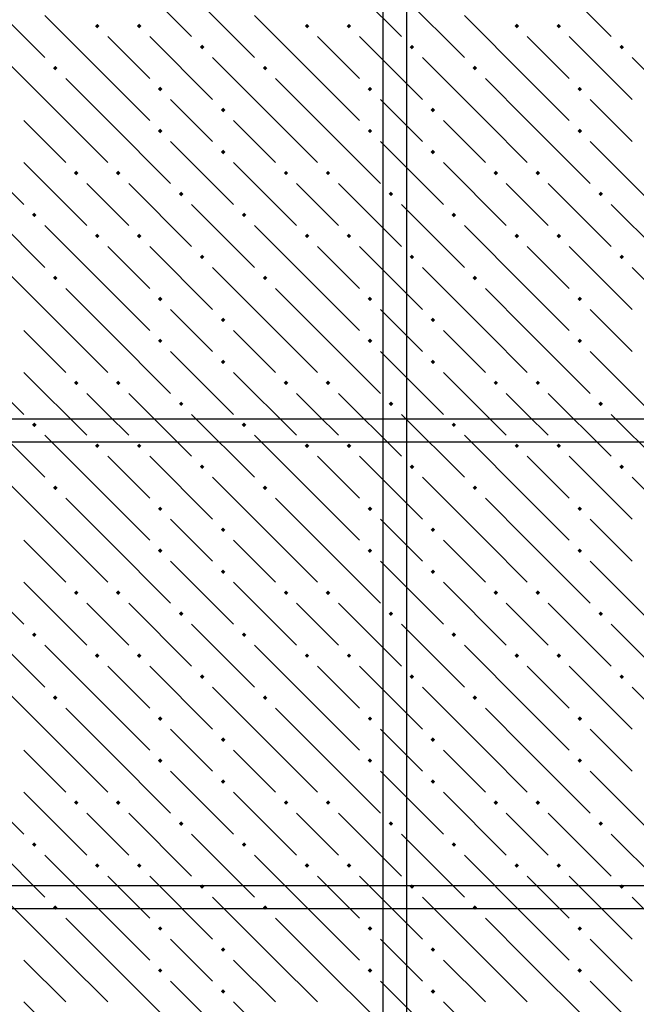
# Model space of a CAD drawing. Header units: millimetres. Extents: x 40580 to 1930067, y -240640 to 81020.
# Tile 447 of 656: x 1131246 to 1133009, y -189775 to -186960. Entities that reach past the tile are written whole.
import ezdxf

# ---------------------------------------------------------------- set-up
doc = ezdxf.new("R2010")
doc.units = ezdxf.units.MM
doc.layers.add('ЖБ Перекрытие верхний уровень', color=7, linetype='Continuous', lineweight=35)
doc.layers.add('Фоновоя арматура Х1', color=52, linetype='Continuous', lineweight=25)

msp = doc.modelspace()

# ---------------------------------------------------------------- hatches: boundary and pattern name
at = {"layer": 'ЖБ Перекрытие верхний уровень', "linetype": 'Continuous', "lineweight": -3, "transparency": 33554687}
for points in [[(1131460.9, -186978.3), (1131467.4, -186971.8), (1131473.9, -186978.3), (1131467.4, -186984.8)], [(1131580.9, -186978.3), (1131587.4, -186971.8), (1131593.9, -186978.3), (1131587.4, -186984.8)], [(1132060.9, -186978.3), (1132067.4, -186971.8), (1132073.9, -186978.3), (1132067.4, -186984.8)], [(1132180.9, -186978.3), (1132187.4, -186971.8), (1132193.9, -186978.3), (1132187.4, -186984.8)], [(1132660.9, -186978.3), (1132667.4, -186971.8), (1132673.9, -186978.3), (1132667.4, -186984.8)], [(1132780.9, -186978.3), (1132787.4, -186971.8), (1132793.9, -186978.3), (1132787.4, -186984.8)], [(1131760.9, -187038.3), (1131767.4, -187031.8), (1131773.9, -187038.3), (1131767.4, -187044.8)], [(1132360.9, -187038.3), (1132367.4, -187031.8), (1132373.9, -187038.3), (1132367.4, -187044.8)], [(1132960.9, -187038.3), (1132967.4, -187031.8), (1132973.9, -187038.3), (1132967.4, -187044.8)], [(1131340.9, -187098.3), (1131347.4, -187091.8), (1131353.9, -187098.3), (1131347.4, -187104.8)], [(1131940.9, -187098.3), (1131947.4, -187091.8), (1131953.9, -187098.3), (1131947.4, -187104.8)], [(1132540.9, -187098.3), (1132547.4, -187091.8), (1132553.9, -187098.3), (1132547.4, -187104.8)], [(1131640.9, -187158.3), (1131647.4, -187151.8), (1131653.9, -187158.3), (1131647.4, -187164.8)], [(1132240.9, -187158.3), (1132247.4, -187151.8), (1132253.9, -187158.3), (1132247.4, -187164.8)], [(1132840.9, -187158.3), (1132847.4, -187151.8), (1132853.9, -187158.3), (1132847.4, -187164.8)], [(1131820.9, -187218.3), (1131827.4, -187211.8), (1131833.9, -187218.3), (1131827.4, -187224.8)], [(1132420.9, -187218.3), (1132427.4, -187211.8), (1132433.9, -187218.3), (1132427.4, -187224.8)], [(1131640.9, -187278.3), (1131647.4, -187271.8), (1131653.9, -187278.3), (1131647.4, -187284.8)], [(1132240.9, -187278.3), (1132247.4, -187271.8), (1132253.9, -187278.3), (1132247.4, -187284.8)], [(1132840.9, -187278.3), (1132847.4, -187271.8), (1132853.9, -187278.3), (1132847.4, -187284.8)], [(1131820.9, -187338.3), (1131827.4, -187331.8), (1131833.9, -187338.3), (1131827.4, -187344.8)], [(1132420.9, -187338.3), (1132427.4, -187331.8), (1132433.9, -187338.3), (1132427.4, -187344.8)], [(1131400.9, -187398.3), (1131407.4, -187391.8), (1131413.9, -187398.3), (1131407.4, -187404.8)], [(1131520.9, -187398.3), (1131527.4, -187391.8), (1131533.9, -187398.3), (1131527.4, -187404.8)], [(1132000.9, -187398.3), (1132007.4, -187391.8), (1132013.9, -187398.3), (1132007.4, -187404.8)], [(1132120.9, -187398.3), (1132127.4, -187391.8), (1132133.9, -187398.3), (1132127.4, -187404.8)], [(1132600.9, -187398.3), (1132607.4, -187391.8), (1132613.9, -187398.3), (1132607.4, -187404.8)], [(1132720.9, -187398.3), (1132727.4, -187391.8), (1132733.9, -187398.3), (1132727.4, -187404.8)], [(1131700.9, -187458.3), (1131707.4, -187451.8), (1131713.9, -187458.3), (1131707.4, -187464.8)], [(1132300.9, -187458.3), (1132307.4, -187451.8), (1132313.9, -187458.3), (1132307.4, -187464.8)], [(1132900.9, -187458.3), (1132907.4, -187451.8), (1132913.9, -187458.3), (1132907.4, -187464.8)], [(1131280.9, -187518.3), (1131287.4, -187511.8), (1131293.9, -187518.3), (1131287.4, -187524.8)], [(1131880.9, -187518.3), (1131887.4, -187511.8), (1131893.9, -187518.3), (1131887.4, -187524.8)], [(1132480.9, -187518.3), (1132487.4, -187511.8), (1132493.9, -187518.3), (1132487.4, -187524.8)], [(1131460.9, -187578.3), (1131467.4, -187571.8), (1131473.9, -187578.3), (1131467.4, -187584.8)], [(1131580.9, -187578.3), (1131587.4, -187571.8), (1131593.9, -187578.3), (1131587.4, -187584.8)], [(1132060.9, -187578.3), (1132067.4, -187571.8), (1132073.9, -187578.3), (1132067.4, -187584.8)], [(1132180.9, -187578.3), (1132187.4, -187571.8), (1132193.9, -187578.3), (1132187.4, -187584.8)], [(1132660.9, -187578.3), (1132667.4, -187571.8), (1132673.9, -187578.3), (1132667.4, -187584.8)], [(1132780.9, -187578.3), (1132787.4, -187571.8), (1132793.9, -187578.3), (1132787.4, -187584.8)], [(1131760.9, -187638.3), (1131767.4, -187631.8), (1131773.9, -187638.3), (1131767.4, -187644.8)], [(1132360.9, -187638.3), (1132367.4, -187631.8), (1132373.9, -187638.3), (1132367.4, -187644.8)], [(1132960.9, -187638.3), (1132967.4, -187631.8), (1132973.9, -187638.3), (1132967.4, -187644.8)], [(1131340.9, -187698.3), (1131347.4, -187691.8), (1131353.9, -187698.3), (1131347.4, -187704.8)], [(1131940.9, -187698.3), (1131947.4, -187691.8), (1131953.9, -187698.3), (1131947.4, -187704.8)], [(1132540.9, -187698.3), (1132547.4, -187691.8), (1132553.9, -187698.3), (1132547.4, -187704.8)], [(1131640.9, -187758.3), (1131647.4, -187751.8), (1131653.9, -187758.3), (1131647.4, -187764.8)], [(1132240.9, -187758.3), (1132247.4, -187751.8), (1132253.9, -187758.3), (1132247.4, -187764.8)], [(1132840.9, -187758.3), (1132847.4, -187751.8), (1132853.9, -187758.3), (1132847.4, -187764.8)], [(1131820.9, -187818.3), (1131827.4, -187811.8), (1131833.9, -187818.3), (1131827.4, -187824.8)], [(1132420.9, -187818.3), (1132427.4, -187811.8), (1132433.9, -187818.3), (1132427.4, -187824.8)], [(1131640.9, -187878.3), (1131647.4, -187871.8), (1131653.9, -187878.3), (1131647.4, -187884.8)], [(1132240.9, -187878.3), (1132247.4, -187871.8), (1132253.9, -187878.3), (1132247.4, -187884.8)], [(1132840.9, -187878.3), (1132847.4, -187871.8), (1132853.9, -187878.3), (1132847.4, -187884.8)], [(1131820.9, -187938.3), (1131827.4, -187931.8), (1131833.9, -187938.3), (1131827.4, -187944.8)], [(1132420.9, -187938.3), (1132427.4, -187931.8), (1132433.9, -187938.3), (1132427.4, -187944.8)], [(1131400.9, -187998.3), (1131407.4, -187991.8), (1131413.9, -187998.3), (1131407.4, -188004.8)], [(1131520.9, -187998.3), (1131527.4, -187991.8), (1131533.9, -187998.3), (1131527.4, -188004.8)], [(1132000.9, -187998.3), (1132007.4, -187991.8), (1132013.9, -187998.3), (1132007.4, -188004.8)], [(1132120.9, -187998.3), (1132127.4, -187991.8), (1132133.9, -187998.3), (1132127.4, -188004.8)], [(1132600.9, -187998.3), (1132607.4, -187991.8), (1132613.9, -187998.3), (1132607.4, -188004.8)], [(1132720.9, -187998.3), (1132727.4, -187991.8), (1132733.9, -187998.3), (1132727.4, -188004.8)], [(1131700.9, -188058.3), (1131707.4, -188051.8), (1131713.9, -188058.3), (1131707.4, -188064.8)], [(1132300.9, -188058.3), (1132307.4, -188051.8), (1132313.9, -188058.3), (1132307.4, -188064.8)], [(1132900.9, -188058.3), (1132907.4, -188051.8), (1132913.9, -188058.3), (1132907.4, -188064.8)], [(1131280.9, -188118.3), (1131287.4, -188111.8), (1131293.9, -188118.3), (1131287.4, -188124.8)], [(1131880.9, -188118.3), (1131887.4, -188111.8), (1131893.9, -188118.3), (1131887.4, -188124.8)], [(1132480.9, -188118.3), (1132487.4, -188111.8), (1132493.9, -188118.3), (1132487.4, -188124.8)], [(1131460.9, -188178.3), (1131467.4, -188171.8), (1131473.9, -188178.3), (1131467.4, -188184.8)], [(1131580.9, -188178.3), (1131587.4, -188171.8), (1131593.9, -188178.3), (1131587.4, -188184.8)], [(1132060.9, -188178.3), (1132067.4, -188171.8), (1132073.9, -188178.3), (1132067.4, -188184.8)], [(1132180.9, -188178.3), (1132187.4, -188171.8), (1132193.9, -188178.3), (1132187.4, -188184.8)], [(1132660.9, -188178.3), (1132667.4, -188171.8), (1132673.9, -188178.3), (1132667.4, -188184.8)], [(1132780.9, -188178.3), (1132787.4, -188171.8), (1132793.9, -188178.3), (1132787.4, -188184.8)], [(1131760.9, -188238.3), (1131767.4, -188231.8), (1131773.9, -188238.3), (1131767.4, -188244.8)], [(1132360.9, -188238.3), (1132367.4, -188231.8), (1132373.9, -188238.3), (1132367.4, -188244.8)], [(1132960.9, -188238.3), (1132967.4, -188231.8), (1132973.9, -188238.3), (1132967.4, -188244.8)], [(1131340.9, -188298.3), (1131347.4, -188291.8), (1131353.9, -188298.3), (1131347.4, -188304.8)], [(1131940.9, -188298.3), (1131947.4, -188291.8), (1131953.9, -188298.3), (1131947.4, -188304.8)], [(1132540.9, -188298.3), (1132547.4, -188291.8), (1132553.9, -188298.3), (1132547.4, -188304.8)], [(1131640.9, -188358.3), (1131647.4, -188351.8), (1131653.9, -188358.3), (1131647.4, -188364.8)], [(1132240.9, -188358.3), (1132247.4, -188351.8), (1132253.9, -188358.3), (1132247.4, -188364.8)], [(1132840.9, -188358.3), (1132847.4, -188351.8), (1132853.9, -188358.3), (1132847.4, -188364.8)], [(1131820.9, -188418.3), (1131827.4, -188411.8), (1131833.9, -188418.3), (1131827.4, -188424.8)], [(1132420.9, -188418.3), (1132427.4, -188411.8), (1132433.9, -188418.3), (1132427.4, -188424.8)], [(1131640.9, -188478.3), (1131647.4, -188471.8), (1131653.9, -188478.3), (1131647.4, -188484.8)], [(1132240.9, -188478.3), (1132247.4, -188471.8), (1132253.9, -188478.3), (1132247.4, -188484.8)], [(1132840.9, -188478.3), (1132847.4, -188471.8), (1132853.9, -188478.3), (1132847.4, -188484.8)], [(1131820.9, -188538.3), (1131827.4, -188531.8), (1131833.9, -188538.3), (1131827.4, -188544.8)], [(1132420.9, -188538.3), (1132427.4, -188531.8), (1132433.9, -188538.3), (1132427.4, -188544.8)], [(1131400.9, -188598.3), (1131407.4, -188591.8), (1131413.9, -188598.3), (1131407.4, -188604.8)], [(1131520.9, -188598.3), (1131527.4, -188591.8), (1131533.9, -188598.3), (1131527.4, -188604.8)], [(1132000.9, -188598.3), (1132007.4, -188591.8), (1132013.9, -188598.3), (1132007.4, -188604.8)], [(1132120.9, -188598.3), (1132127.4, -188591.8), (1132133.9, -188598.3), (1132127.4, -188604.8)], [(1132600.9, -188598.3), (1132607.4, -188591.8), (1132613.9, -188598.3), (1132607.4, -188604.8)], [(1132720.9, -188598.3), (1132727.4, -188591.8), (1132733.9, -188598.3), (1132727.4, -188604.8)], [(1131700.9, -188658.3), (1131707.4, -188651.8), (1131713.9, -188658.3), (1131707.4, -188664.8)], [(1132300.9, -188658.3), (1132307.4, -188651.8), (1132313.9, -188658.3), (1132307.4, -188664.8)], [(1132900.9, -188658.3), (1132907.4, -188651.8), (1132913.9, -188658.3), (1132907.4, -188664.8)], [(1131280.9, -188718.3), (1131287.4, -188711.8), (1131293.9, -188718.3), (1131287.4, -188724.8)], [(1131880.9, -188718.3), (1131887.4, -188711.8), (1131893.9, -188718.3), (1131887.4, -188724.8)], [(1132480.9, -188718.3), (1132487.4, -188711.8), (1132493.9, -188718.3), (1132487.4, -188724.8)], [(1131460.9, -188778.3), (1131467.4, -188771.8), (1131473.9, -188778.3), (1131467.4, -188784.8)], [(1131580.9, -188778.3), (1131587.4, -188771.8), (1131593.9, -188778.3), (1131587.4, -188784.8)], [(1132060.9, -188778.3), (1132067.4, -188771.8), (1132073.9, -188778.3), (1132067.4, -188784.8)], [(1132180.9, -188778.3), (1132187.4, -188771.8), (1132193.9, -188778.3), (1132187.4, -188784.8)], [(1132660.9, -188778.3), (1132667.4, -188771.8), (1132673.9, -188778.3), (1132667.4, -188784.8)], [(1132780.9, -188778.3), (1132787.4, -188771.8), (1132793.9, -188778.3), (1132787.4, -188784.8)], [(1131760.9, -188838.3), (1131767.4, -188831.8), (1131773.9, -188838.3), (1131767.4, -188844.8)], [(1132360.9, -188838.3), (1132367.4, -188831.8), (1132373.9, -188838.3), (1132367.4, -188844.8)], [(1132960.9, -188838.3), (1132967.4, -188831.8), (1132973.9, -188838.3), (1132967.4, -188844.8)], [(1131340.9, -188898.3), (1131347.4, -188891.8), (1131353.9, -188898.3), (1131347.4, -188904.8)], [(1131940.9, -188898.3), (1131947.4, -188891.8), (1131953.9, -188898.3), (1131947.4, -188904.8)], [(1132540.9, -188898.3), (1132547.4, -188891.8), (1132553.9, -188898.3), (1132547.4, -188904.8)], [(1131640.9, -188958.3), (1131647.4, -188951.8), (1131653.9, -188958.3), (1131647.4, -188964.8)], [(1132240.9, -188958.3), (1132247.4, -188951.8), (1132253.9, -188958.3), (1132247.4, -188964.8)], [(1132840.9, -188958.3), (1132847.4, -188951.8), (1132853.9, -188958.3), (1132847.4, -188964.8)], [(1131820.9, -189018.3), (1131827.4, -189011.8), (1131833.9, -189018.3), (1131827.4, -189024.8)], [(1132420.9, -189018.3), (1132427.4, -189011.8), (1132433.9, -189018.3), (1132427.4, -189024.8)], [(1131640.9, -189078.3), (1131647.4, -189071.8), (1131653.9, -189078.3), (1131647.4, -189084.8)], [(1132240.9, -189078.3), (1132247.4, -189071.8), (1132253.9, -189078.3), (1132247.4, -189084.8)], [(1132840.9, -189078.3), (1132847.4, -189071.8), (1132853.9, -189078.3), (1132847.4, -189084.8)], [(1131820.9, -189138.3), (1131827.4, -189131.8), (1131833.9, -189138.3), (1131827.4, -189144.8)], [(1132420.9, -189138.3), (1132427.4, -189131.8), (1132433.9, -189138.3), (1132427.4, -189144.8)], [(1131400.9, -189198.3), (1131407.4, -189191.8), (1131413.9, -189198.3), (1131407.4, -189204.8)], [(1131520.9, -189198.3), (1131527.4, -189191.8), (1131533.9, -189198.3), (1131527.4, -189204.8)], [(1132000.9, -189198.3), (1132007.4, -189191.8), (1132013.9, -189198.3), (1132007.4, -189204.8)], [(1132120.9, -189198.3), (1132127.4, -189191.8), (1132133.9, -189198.3), (1132127.4, -189204.8)], [(1132600.9, -189198.3), (1132607.4, -189191.8), (1132613.9, -189198.3), (1132607.4, -189204.8)], [(1132720.9, -189198.3), (1132727.4, -189191.8), (1132733.9, -189198.3), (1132727.4, -189204.8)], [(1131700.9, -189258.3), (1131707.4, -189251.8), (1131713.9, -189258.3), (1131707.4, -189264.8)], [(1132300.9, -189258.3), (1132307.4, -189251.8), (1132313.9, -189258.3), (1132307.4, -189264.8)], [(1132900.9, -189258.3), (1132907.4, -189251.8), (1132913.9, -189258.3), (1132907.4, -189264.8)], [(1131280.9, -189318.3), (1131287.4, -189311.8), (1131293.9, -189318.3), (1131287.4, -189324.8)], [(1131880.9, -189318.3), (1131887.4, -189311.8), (1131893.9, -189318.3), (1131887.4, -189324.8)], [(1132480.9, -189318.3), (1132487.4, -189311.8), (1132493.9, -189318.3), (1132487.4, -189324.8)], [(1131460.9, -189378.3), (1131467.4, -189371.8), (1131473.9, -189378.3), (1131467.4, -189384.8)], [(1131580.9, -189378.3), (1131587.4, -189371.8), (1131593.9, -189378.3), (1131587.4, -189384.8)], [(1132060.9, -189378.3), (1132067.4, -189371.8), (1132073.9, -189378.3), (1132067.4, -189384.8)], [(1132180.9, -189378.3), (1132187.4, -189371.8), (1132193.9, -189378.3), (1132187.4, -189384.8)], [(1132660.9, -189378.3), (1132667.4, -189371.8), (1132673.9, -189378.3), (1132667.4, -189384.8)], [(1132780.9, -189378.3), (1132787.4, -189371.8), (1132793.9, -189378.3), (1132787.4, -189384.8)], [(1131760.9, -189438.3), (1131767.4, -189431.8), (1131773.9, -189438.3), (1131767.4, -189444.8)], [(1132360.9, -189438.3), (1132367.4, -189431.8), (1132373.9, -189438.3), (1132367.4, -189444.8)], [(1132960.9, -189438.3), (1132967.4, -189431.8), (1132973.9, -189438.3), (1132967.4, -189444.8)], [(1131340.9, -189498.3), (1131347.4, -189491.8), (1131353.9, -189498.3), (1131347.4, -189504.8)], [(1131940.9, -189498.3), (1131947.4, -189491.8), (1131953.9, -189498.3), (1131947.4, -189504.8)], [(1132540.9, -189498.3), (1132547.4, -189491.8), (1132553.9, -189498.3), (1132547.4, -189504.8)], [(1131640.9, -189558.3), (1131647.4, -189551.8), (1131653.9, -189558.3), (1131647.4, -189564.8)], [(1132240.9, -189558.3), (1132247.4, -189551.8), (1132253.9, -189558.3), (1132247.4, -189564.8)], [(1132840.9, -189558.3), (1132847.4, -189551.8), (1132853.9, -189558.3), (1132847.4, -189564.8)], [(1131820.9, -189618.3), (1131827.4, -189611.8), (1131833.9, -189618.3), (1131827.4, -189624.8)], [(1132420.9, -189618.3), (1132427.4, -189611.8), (1132433.9, -189618.3), (1132427.4, -189624.8)], [(1131640.9, -189678.3), (1131647.4, -189671.8), (1131653.9, -189678.3), (1131647.4, -189684.8)], [(1132240.9, -189678.3), (1132247.4, -189671.8), (1132253.9, -189678.3), (1132247.4, -189684.8)], [(1132840.9, -189678.3), (1132847.4, -189671.8), (1132853.9, -189678.3), (1132847.4, -189684.8)], [(1131820.9, -189738.3), (1131827.4, -189731.8), (1131833.9, -189738.3), (1131827.4, -189744.8)], [(1132420.9, -189738.3), (1132427.4, -189731.8), (1132433.9, -189738.3), (1132427.4, -189744.8)]]:
    msp.add_hatch(color=7, dxfattribs=at).paths.add_polyline_path(points, flags=16)

# ---------------------------------------------------------------- linework, layer by layer
at = {"layer": 'ЖБ Перекрытие верхний уровень', "color": 9, "linetype": 'Continuous', "lineweight": -3, "true_color": 0xc7c7c7, "transparency": 33554687}
for p, q in [((1131557.4, -186828.3), (1131737.4, -187008.3)), ((1132157.4, -186828.3), (1132337.4, -187008.3)), ((1132757.4, -186828.3), (1132937.4, -187008.3)), ((1131137.4, -186888.3), (1131317.4, -187068.3)), ((1131737.4, -186888.3), (1131917.4, -187068.3)), ((1132337.4, -186888.3), (1132517.4, -187068.3)), ((1131497.4, -187128.3), (1131317.4, -186948.3)), ((1132097.4, -187128.3), (1131917.4, -186948.3)), ((1132697.4, -187128.3), (1132517.4, -186948.3)), ((1131497.4, -187008.3), (1131617.4, -187128.3)), ((1131617.4, -187008.3), (1131797.4, -187188.3)), ((1132097.4, -187008.3), (1132217.4, -187128.3)), ((1132217.4, -187008.3), (1132397.4, -187188.3)), ((1132697.4, -187008.3), (1132817.4, -187128.3)), ((1132817.4, -187008.3), (1132997.4, -187188.3)), ((1131377.4, -187248.3), (1131197.4, -187068.3)), ((1131977.4, -187248.3), (1131797.4, -187068.3)), ((1132577.4, -187248.3), (1132397.4, -187068.3)), ((1133177.4, -187248.3), (1132997.4, -187068.3)), ((1131377.4, -187128.3), (1131497.4, -187248.3)), ((1131497.4, -187128.3), (1131617.4, -187248.3)), ((1131977.4, -187128.3), (1132097.4, -187248.3)), ((1132097.4, -187128.3), (1132217.4, -187248.3)), ((1132577.4, -187128.3), (1132697.4, -187248.3)), ((1132697.4, -187128.3), (1132817.4, -187248.3)), ((1131737.4, -187248.3), (1131677.4, -187188.3)), ((1132337.4, -187248.3), (1132277.4, -187188.3)), ((1132937.4, -187248.3), (1132877.4, -187188.3)), ((1131257.4, -187248.3), (1131377.4, -187368.3)), ((1131377.4, -187248.3), (1131497.4, -187368.3)), ((1131497.4, -187248.3), (1131677.4, -187428.3)), ((1131797.4, -187308.3), (1131737.4, -187248.3)), ((1131857.4, -187248.3), (1131977.4, -187368.3)), ((1131977.4, -187248.3), (1132097.4, -187368.3)), ((1132097.4, -187248.3), (1132277.4, -187428.3)), ((1132397.4, -187308.3), (1132337.4, -187248.3)), ((1132457.4, -187248.3), (1132577.4, -187368.3)), ((1132577.4, -187248.3), (1132697.4, -187368.3)), ((1132697.4, -187248.3), (1132877.4, -187428.3)), ((1132997.4, -187308.3), (1132937.4, -187248.3)), ((1131077.4, -187308.3), (1131257.4, -187488.3)), ((1131677.4, -187308.3), (1131857.4, -187488.3)), ((1132277.4, -187308.3), (1132457.4, -187488.3)), ((1132877.4, -187308.3), (1133057.4, -187488.3)), ((1131257.4, -187368.3), (1131437.4, -187548.3)), ((1131857.4, -187368.3), (1132037.4, -187548.3)), ((1132457.4, -187368.3), (1132637.4, -187548.3)), ((1131497.4, -187488.3), (1131437.4, -187428.3)), ((1131557.4, -187428.3), (1131737.4, -187608.3)), ((1132097.4, -187488.3), (1132037.4, -187428.3)), ((1132157.4, -187428.3), (1132337.4, -187608.3)), ((1132697.4, -187488.3), (1132637.4, -187428.3)), ((1132757.4, -187428.3), (1132937.4, -187608.3)), ((1131137.4, -187488.3), (1131317.4, -187668.3)), ((1131557.4, -187548.3), (1131497.4, -187488.3)), ((1131737.4, -187488.3), (1131917.4, -187668.3)), ((1132157.4, -187548.3), (1132097.4, -187488.3)), ((1132337.4, -187488.3), (1132517.4, -187668.3)), ((1132757.4, -187548.3), (1132697.4, -187488.3)), ((1132937.4, -187488.3), (1133117.4, -187668.3)), ((1131497.4, -187728.3), (1131317.4, -187548.3)), ((1132097.4, -187728.3), (1131917.4, -187548.3)), ((1132697.4, -187728.3), (1132517.4, -187548.3)), ((1131497.4, -187608.3), (1131617.4, -187728.3)), ((1131617.4, -187608.3), (1131797.4, -187788.3)), ((1132097.4, -187608.3), (1132217.4, -187728.3)), ((1132217.4, -187608.3), (1132397.4, -187788.3)), ((1132697.4, -187608.3), (1132817.4, -187728.3)), ((1132817.4, -187608.3), (1132997.4, -187788.3)), ((1131377.4, -187848.3), (1131197.4, -187668.3)), ((1131977.4, -187848.3), (1131797.4, -187668.3)), ((1132577.4, -187848.3), (1132397.4, -187668.3)), ((1133177.4, -187848.3), (1132997.4, -187668.3)), ((1131377.4, -187728.3), (1131497.4, -187848.3)), ((1131497.4, -187728.3), (1131617.4, -187848.3)), ((1131977.4, -187728.3), (1132097.4, -187848.3)), ((1132097.4, -187728.3), (1132217.4, -187848.3)), ((1132577.4, -187728.3), (1132697.4, -187848.3)), ((1132697.4, -187728.3), (1132817.4, -187848.3)), ((1131737.4, -187848.3), (1131677.4, -187788.3)), ((1132337.4, -187848.3), (1132277.4, -187788.3)), ((1132937.4, -187848.3), (1132877.4, -187788.3)), ((1131257.4, -187848.3), (1131377.4, -187968.3)), ((1131377.4, -187848.3), (1131497.4, -187968.3)), ((1131497.4, -187848.3), (1131677.4, -188028.3)), ((1131797.4, -187908.3), (1131737.4, -187848.3)), ((1131857.4, -187848.3), (1131977.4, -187968.3)), ((1131977.4, -187848.3), (1132097.4, -187968.3)), ((1132097.4, -187848.3), (1132277.4, -188028.3)), ((1132397.4, -187908.3), (1132337.4, -187848.3)), ((1132457.4, -187848.3), (1132577.4, -187968.3)), ((1132577.4, -187848.3), (1132697.4, -187968.3)), ((1132697.4, -187848.3), (1132877.4, -188028.3)), ((1132997.4, -187908.3), (1132937.4, -187848.3)), ((1131077.4, -187908.3), (1131257.4, -188088.3)), ((1131677.4, -187908.3), (1131857.4, -188088.3)), ((1132277.4, -187908.3), (1132457.4, -188088.3)), ((1132877.4, -187908.3), (1133057.4, -188088.3)), ((1131257.4, -187968.3), (1131437.4, -188148.3)), ((1131857.4, -187968.3), (1132037.4, -188148.3)), ((1132457.4, -187968.3), (1132637.4, -188148.3)), ((1131497.4, -188088.3), (1131437.4, -188028.3)), ((1131557.4, -188028.3), (1131737.4, -188208.3)), ((1132097.4, -188088.3), (1132037.4, -188028.3)), ((1132157.4, -188028.3), (1132337.4, -188208.3)), ((1132697.4, -188088.3), (1132637.4, -188028.3)), ((1132757.4, -188028.3), (1132937.4, -188208.3)), ((1131137.4, -188088.3), (1131317.4, -188268.3)), ((1131557.4, -188148.3), (1131497.4, -188088.3)), ((1131737.4, -188088.3), (1131917.4, -188268.3)), ((1132157.4, -188148.3), (1132097.4, -188088.3)), ((1132337.4, -188088.3), (1132517.4, -188268.3)), ((1132757.4, -188148.3), (1132697.4, -188088.3)), ((1132937.4, -188088.3), (1133117.4, -188268.3)), ((1131497.4, -188328.3), (1131317.4, -188148.3)), ((1132097.4, -188328.3), (1131917.4, -188148.3)), ((1132697.4, -188328.3), (1132517.4, -188148.3)), ((1131497.4, -188208.3), (1131617.4, -188328.3)), ((1131617.4, -188208.3), (1131797.4, -188388.3)), ((1132097.4, -188208.3), (1132217.4, -188328.3)), ((1132217.4, -188208.3), (1132397.4, -188388.3)), ((1132697.4, -188208.3), (1132817.4, -188328.3)), ((1132817.4, -188208.3), (1132997.4, -188388.3)), ((1131377.4, -188448.3), (1131197.4, -188268.3)), ((1131977.4, -188448.3), (1131797.4, -188268.3)), ((1132577.4, -188448.3), (1132397.4, -188268.3)), ((1133177.4, -188448.3), (1132997.4, -188268.3)), ((1131377.4, -188328.3), (1131497.4, -188448.3)), ((1131497.4, -188328.3), (1131617.4, -188448.3)), ((1131977.4, -188328.3), (1132097.4, -188448.3)), ((1132097.4, -188328.3), (1132217.4, -188448.3)), ((1132577.4, -188328.3), (1132697.4, -188448.3)), ((1132697.4, -188328.3), (1132817.4, -188448.3)), ((1131737.4, -188448.3), (1131677.4, -188388.3)), ((1132337.4, -188448.3), (1132277.4, -188388.3)), ((1132937.4, -188448.3), (1132877.4, -188388.3)), ((1131257.4, -188448.3), (1131377.4, -188568.3)), ((1131377.4, -188448.3), (1131497.4, -188568.3)), ((1131497.4, -188448.3), (1131677.4, -188628.3)), ((1131797.4, -188508.3), (1131737.4, -188448.3)), ((1131857.4, -188448.3), (1131977.4, -188568.3)), ((1131977.4, -188448.3), (1132097.4, -188568.3)), ((1132097.4, -188448.3), (1132277.4, -188628.3)), ((1132397.4, -188508.3), (1132337.4, -188448.3)), ((1132457.4, -188448.3), (1132577.4, -188568.3)), ((1132577.4, -188448.3), (1132697.4, -188568.3)), ((1132697.4, -188448.3), (1132877.4, -188628.3)), ((1132997.4, -188508.3), (1132937.4, -188448.3)), ((1131077.4, -188508.3), (1131257.4, -188688.3)), ((1131677.4, -188508.3), (1131857.4, -188688.3)), ((1132277.4, -188508.3), (1132457.4, -188688.3)), ((1132877.4, -188508.3), (1133057.4, -188688.3)), ((1131257.4, -188568.3), (1131437.4, -188748.3)), ((1131857.4, -188568.3), (1132037.4, -188748.3)), ((1132457.4, -188568.3), (1132637.4, -188748.3)), ((1131497.4, -188688.3), (1131437.4, -188628.3)), ((1131557.4, -188628.3), (1131737.4, -188808.3)), ((1132097.4, -188688.3), (1132037.4, -188628.3)), ((1132157.4, -188628.3), (1132337.4, -188808.3)), ((1132697.4, -188688.3), (1132637.4, -188628.3)), ((1132757.4, -188628.3), (1132937.4, -188808.3)), ((1131137.4, -188688.3), (1131317.4, -188868.3)), ((1131557.4, -188748.3), (1131497.4, -188688.3)), ((1131737.4, -188688.3), (1131917.4, -188868.3)), ((1132157.4, -188748.3), (1132097.4, -188688.3)), ((1132337.4, -188688.3), (1132517.4, -188868.3)), ((1132757.4, -188748.3), (1132697.4, -188688.3)), ((1132937.4, -188688.3), (1133117.4, -188868.3)), ((1131497.4, -188928.3), (1131317.4, -188748.3)), ((1132097.4, -188928.3), (1131917.4, -188748.3)), ((1132697.4, -188928.3), (1132517.4, -188748.3)), ((1131497.4, -188808.3), (1131617.4, -188928.3)), ((1131617.4, -188808.3), (1131797.4, -188988.3)), ((1132097.4, -188808.3), (1132217.4, -188928.3)), ((1132217.4, -188808.3), (1132397.4, -188988.3)), ((1132697.4, -188808.3), (1132817.4, -188928.3)), ((1132817.4, -188808.3), (1132997.4, -188988.3)), ((1131377.4, -189048.3), (1131197.4, -188868.3)), ((1131977.4, -189048.3), (1131797.4, -188868.3)), ((1132577.4, -189048.3), (1132397.4, -188868.3)), ((1133177.4, -189048.3), (1132997.4, -188868.3)), ((1131377.4, -188928.3), (1131497.4, -189048.3)), ((1131497.4, -188928.3), (1131617.4, -189048.3)), ((1131977.4, -188928.3), (1132097.4, -189048.3)), ((1132097.4, -188928.3), (1132217.4, -189048.3)), ((1132577.4, -188928.3), (1132697.4, -189048.3)), ((1132697.4, -188928.3), (1132817.4, -189048.3)), ((1131737.4, -189048.3), (1131677.4, -188988.3)), ((1132337.4, -189048.3), (1132277.4, -188988.3)), ((1132937.4, -189048.3), (1132877.4, -188988.3)), ((1131257.4, -189048.3), (1131377.4, -189168.3)), ((1131377.4, -189048.3), (1131497.4, -189168.3)), ((1131497.4, -189048.3), (1131677.4, -189228.3)), ((1131797.4, -189108.3), (1131737.4, -189048.3)), ((1131857.4, -189048.3), (1131977.4, -189168.3)), ((1131977.4, -189048.3), (1132097.4, -189168.3)), ((1132097.4, -189048.3), (1132277.4, -189228.3)), ((1132397.4, -189108.3), (1132337.4, -189048.3)), ((1132457.4, -189048.3), (1132577.4, -189168.3)), ((1132577.4, -189048.3), (1132697.4, -189168.3)), ((1132697.4, -189048.3), (1132877.4, -189228.3)), ((1132997.4, -189108.3), (1132937.4, -189048.3)), ((1131077.4, -189108.3), (1131257.4, -189288.3)), ((1131677.4, -189108.3), (1131857.4, -189288.3)), ((1132277.4, -189108.3), (1132457.4, -189288.3)), ((1132877.4, -189108.3), (1133057.4, -189288.3)), ((1131257.4, -189168.3), (1131437.4, -189348.3)), ((1131857.4, -189168.3), (1132037.4, -189348.3)), ((1132457.4, -189168.3), (1132637.4, -189348.3)), ((1131497.4, -189288.3), (1131437.4, -189228.3)), ((1131557.4, -189228.3), (1131737.4, -189408.3)), ((1132097.4, -189288.3), (1132037.4, -189228.3)), ((1132157.4, -189228.3), (1132337.4, -189408.3)), ((1132697.4, -189288.3), (1132637.4, -189228.3)), ((1132757.4, -189228.3), (1132937.4, -189408.3)), ((1131137.4, -189288.3), (1131317.4, -189468.3)), ((1131557.4, -189348.3), (1131497.4, -189288.3)), ((1131737.4, -189288.3), (1131917.4, -189468.3)), ((1132157.4, -189348.3), (1132097.4, -189288.3)), ((1132337.4, -189288.3), (1132517.4, -189468.3)), ((1132757.4, -189348.3), (1132697.4, -189288.3)), ((1132937.4, -189288.3), (1133117.4, -189468.3)), ((1131497.4, -189528.3), (1131317.4, -189348.3)), ((1132097.4, -189528.3), (1131917.4, -189348.3)), ((1132697.4, -189528.3), (1132517.4, -189348.3)), ((1131497.4, -189408.3), (1131617.4, -189528.3)), ((1131617.4, -189408.3), (1131797.4, -189588.3)), ((1132097.4, -189408.3), (1132217.4, -189528.3)), ((1132217.4, -189408.3), (1132397.4, -189588.3)), ((1132697.4, -189408.3), (1132817.4, -189528.3)), ((1132817.4, -189408.3), (1132997.4, -189588.3)), ((1131377.4, -189648.3), (1131197.4, -189468.3)), ((1131977.4, -189648.3), (1131797.4, -189468.3)), ((1132577.4, -189648.3), (1132397.4, -189468.3)), ((1133177.4, -189648.3), (1132997.4, -189468.3)), ((1131377.4, -189528.3), (1131497.4, -189648.3)), ((1131497.4, -189528.3), (1131617.4, -189648.3)), ((1131977.4, -189528.3), (1132097.4, -189648.3)), ((1132097.4, -189528.3), (1132217.4, -189648.3)), ((1132577.4, -189528.3), (1132697.4, -189648.3)), ((1132697.4, -189528.3), (1132817.4, -189648.3)), ((1131737.4, -189648.3), (1131677.4, -189588.3)), ((1132337.4, -189648.3), (1132277.4, -189588.3)), ((1132937.4, -189648.3), (1132877.4, -189588.3)), ((1131257.4, -189648.3), (1131377.4, -189768.3)), ((1131377.4, -189648.3), (1131497.4, -189768.3)), ((1131497.4, -189648.3), (1131677.4, -189828.3)), ((1131797.4, -189708.3), (1131737.4, -189648.3)), ((1131857.4, -189648.3), (1131977.4, -189768.3)), ((1131977.4, -189648.3), (1132097.4, -189768.3)), ((1132097.4, -189648.3), (1132277.4, -189828.3)), ((1132397.4, -189708.3), (1132337.4, -189648.3)), ((1132457.4, -189648.3), (1132577.4, -189768.3)), ((1132577.4, -189648.3), (1132697.4, -189768.3)), ((1132697.4, -189648.3), (1132877.4, -189828.3)), ((1132997.4, -189708.3), (1132937.4, -189648.3)), ((1131677.4, -189708.3), (1131857.4, -189888.3)), ((1132277.4, -189708.3), (1132457.4, -189888.3)), ((1132877.4, -189708.3), (1133057.4, -189888.3)), ((1131257.4, -189768.3), (1131437.4, -189948.3)), ((1131857.4, -189768.3), (1132037.4, -189948.3)), ((1132457.4, -189768.3), (1132637.4, -189948.3))]:
    msp.add_line(p, q, dxfattribs=at)
at = {"layer": 'Фоновоя арматура Х1', "color": 251, "linetype": 'Continuous', "lineweight": -3, "true_color": 0x656565, "transparency": 33554687}
for points in [[(1132351.8, -184034.9), (1132351.8, -192101.6), (1132285.1, -192101.6), (1132285.1, -184034.9), (1132351.8, -184034.9)], [(1132351.8, -184034.9), (1132351.8, -192101.6), (1132285.1, -192101.6), (1132285.1, -184034.9), (1132351.8, -184034.9)], [(1135285.1, -188168.2), (1126618.4, -188168.2), (1126618.4, -188101.6), (1135285.1, -188101.6), (1135285.1, -188168.2)], [(1135285.1, -188168.2), (1126618.4, -188168.2), (1126618.4, -188101.6), (1135285.1, -188101.6), (1135285.1, -188168.2)], [(1135285.1, -189501.6), (1126618.4, -189501.6), (1126618.4, -189434.9), (1135285.1, -189434.9), (1135285.1, -189501.6)], [(1135285.1, -189501.6), (1126618.4, -189501.6), (1126618.4, -189434.9), (1135285.1, -189434.9), (1135285.1, -189501.6)]]:
    msp.add_lwpolyline(points, dxfattribs=at)

doc.saveas('drawing.dxf')
